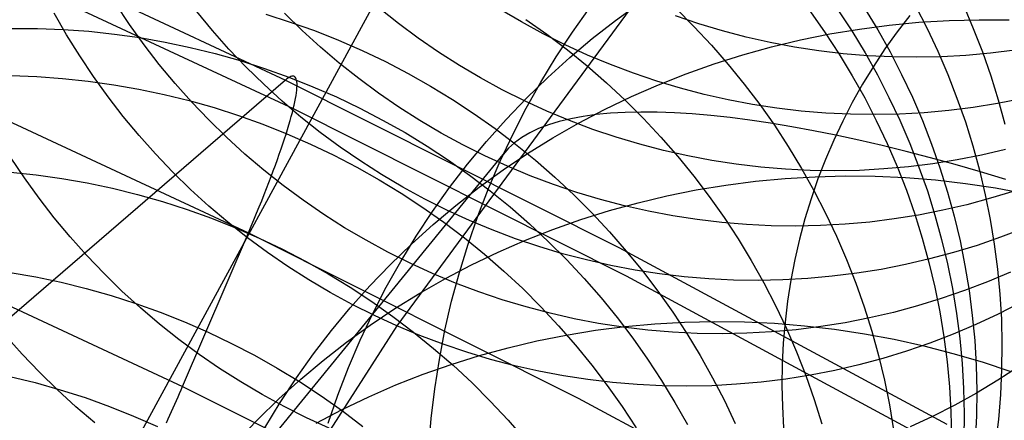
# Model space of a CAD drawing. Header units: millimetres. Extents: x 119 to 175.9, y -203.1 to -153.8.
# Tile 358 of 377: x 162.524 to 163.894, y -156.652 to -156.094. Entities that reach past the tile are written whole.
import ezdxf

# ---------------------------------------------------------------- set-up
doc = ezdxf.new("R2010")
doc.units = ezdxf.units.MM
doc.header["$MEASUREMENT"] = 0
doc.layers.add('Layer 01', color=5, linetype='Continuous', true_color=0x0000ff)
doc.layers.add('Livello 03', color=5, linetype='Continuous', true_color=0x0000ff)

msp = doc.modelspace()

# ---------------------------------------------------------------- linework, layer by layer
at = {"layer": 'Layer 01'}
for p, q in [((163.6302, -155.7296, -8.785), (163.0493, -156.5202, 1.6219)), ((163.0572, -155.9983, 11.4599), (162.6297, -156.7839, 15.4219)), ((162.6773, -156.1007, 0.8443), (162.6582, -156.0719, 0.8457)), ((163.0512, -156.0992, -1.8212), (163.0243, -156.0778, -1.8211)), ((163.2226, -156.0969, -2.8198), (163.1931, -156.0795, -2.8202)), ((163.2935, -156.1113, 61.8071), (163.3174, -156.0778, 61.7959)), ((163.3535, -156.0948, 60.5552), (163.3869, -156.0706, 60.5441)), ((163.4375, -156.078, 10.7461), (163.4626, -156.1031, 10.7441)), ((163.6629, -156.0799, 9.8158), (163.6823, -156.1095, 9.8125)), ((163.6999, -156.0776, 9.6271), (163.7182, -156.1078, 9.6237)), ((163.7708, -156.0746, 9.2435), (163.7869, -156.106, 9.2397)), ((163.8374, -156.0738, 8.8504), (163.8513, -156.1061, 8.8464)), ((162.5895, -156.1147, 1.6305), (162.5724, -156.0847, 1.6322)), ((162.7926, -156.109, 0.0081), (162.7706, -156.0824, 0.009)), ((162.8669, -156.0861, 12.1629), (162.9009, -156.0971, 12.1644)), ((162.9174, -156.1088, -0.8795), (162.8928, -156.0847, -0.879)), ((163.2288, -156.0934, 11.46), (163.258, -156.114, 11.4592)), ((163.3211, -156.1201, 60.5664), (163.3535, -156.0948, 60.5552)), ((163.4695, -156.0996, -3.8759), (163.437, -156.0886, -3.8769)), ((163.6248, -156.0831, 10.0041), (163.6452, -156.1121, 10.001)), ((163.763, -156.0878, 62.6256), (163.7452, -156.1109, 62.6335)), ((163.7757, -156.0975, 59.3302), (163.8175, -156.0949, 59.3219)), ((163.8175, -156.0949, 59.3219), (163.8594, -156.0938, 59.314)), ((163.8594, -156.0938, 59.314), (163.9013, -156.0942, 59.3063)), ((162.5135, -156.106, 12.4796), (162.5492, -156.1061, 12.4834)), ((162.5492, -156.1061, 12.4834), (162.5849, -156.1074, 12.4869)), ((162.5849, -156.1074, 12.4869), (162.6205, -156.11, 12.4903)), ((162.6975, -156.1287, 0.8431), (162.6773, -156.1007, 0.8443)), ((162.8155, -156.1347, 0.0073), (162.7926, -156.109, 0.0081)), ((162.9009, -156.0971, 12.1644), (162.9346, -156.1091, 12.1657)), ((162.9428, -156.132, -0.8799), (162.9174, -156.1088, -0.8795)), ((162.9346, -156.1091, 12.1657), (162.9679, -156.1224, 12.1667)), ((163.0788, -156.1196, -1.8213), (163.0512, -156.0992, -1.8212)), ((163.2527, -156.1134, -2.8194), (163.2226, -156.0969, -2.8198)), ((163.4626, -156.1031, 10.7441), (163.4868, -156.1292, 10.7418)), ((163.5023, -156.1094, -3.8748), (163.4695, -156.0996, -3.8759)), ((163.5354, -156.1181, -3.8737), (163.5023, -156.1094, -3.8748)), ((163.6516, -156.1137, 59.3566), (163.6927, -156.1069, 59.3475)), ((163.6927, -156.1069, 59.3475), (163.7341, -156.1015, 59.3387)), ((163.7182, -156.1078, 9.6237), (163.7354, -156.1386, 9.62)), ((163.7341, -156.1015, 59.3387), (163.7757, -156.0975, 59.3302)), ((163.7869, -156.106, 9.2397), (163.8019, -156.1378, 9.2358)), ((163.8513, -156.1061, 8.8464), (163.864, -156.1388, 8.8422)), ((162.6078, -156.1441, 1.6289), (162.5895, -156.1147, 1.6305)), ((162.6205, -156.11, 12.4903), (162.656, -156.1138, 12.4933)), ((162.656, -156.1138, 12.4933), (162.6915, -156.1188, 12.4961)), ((162.6915, -156.1188, 12.4961), (162.7267, -156.125, 12.4987)), ((162.9679, -156.1224, 12.1667), (163.0008, -156.1367, 12.1674)), ((163.1071, -156.1391, -1.8212), (163.0788, -156.1196, -1.8213)), ((163.2834, -156.1287, -2.8189), (163.2527, -156.1134, -2.8194)), ((163.258, -156.114, 11.4592), (163.2864, -156.1356, 11.4581)), ((163.2708, -156.1457, 61.8183), (163.2935, -156.1113, 61.8071)), ((163.2896, -156.1466, 60.5776), (163.3211, -156.1201, 60.5664)), ((163.5688, -156.1256, -3.8724), (163.5354, -156.1181, -3.8737)), ((163.5704, -156.1317, 59.3755), (163.6108, -156.122, 59.3659)), ((163.6108, -156.122, 59.3659), (163.6516, -156.1137, 59.3566)), ((163.6452, -156.1121, 10.001), (163.6645, -156.1417, 9.9977)), ((163.6823, -156.1095, 9.8125), (163.7006, -156.1398, 9.809)), ((163.7452, -156.1109, 62.6335), (163.7283, -156.1346, 62.6414)), ((162.7186, -156.156, 0.8419), (162.6975, -156.1287, 0.8431)), ((162.7267, -156.125, 12.4987), (162.7617, -156.1324, 12.501)), ((162.7617, -156.1324, 12.501), (162.7965, -156.141, 12.503)), ((162.8393, -156.1597, 0.0066), (162.8155, -156.1347, 0.0073)), ((162.969, -156.1543, -0.8802), (162.9428, -156.132, -0.8799)), ((163.0008, -156.1367, 12.1674), (163.0331, -156.1522, 12.1678)), ((163.3146, -156.143, -2.8182), (163.2834, -156.1287, -2.8189)), ((163.2864, -156.1356, 11.4581), (163.3141, -156.1581, 11.4567)), ((163.4868, -156.1292, 10.7418), (163.5102, -156.156, 10.7393)), ((163.5304, -156.1428, 59.3853), (163.5704, -156.1317, 59.3755)), ((163.6024, -156.132, -3.871), (163.5688, -156.1256, -3.8724)), ((163.6362, -156.1372, -3.8696), (163.6024, -156.132, -3.871)), ((163.7283, -156.1346, 62.6414), (163.7123, -156.1589, 62.6493)), ((163.909, -156.1363, -3.8547), (163.8751, -156.1405, -3.8568)), ((162.627, -156.1729, 1.6274), (162.6078, -156.1441, 1.6289)), ((162.7965, -156.141, 12.503), (162.831, -156.1508, 12.5048)), ((163.1361, -156.1576, -1.821), (163.1071, -156.1391, -1.8212)), ((163.2494, -156.1809, 61.8295), (163.2708, -156.1457, 61.8183)), ((163.259, -156.1742, 60.589), (163.2896, -156.1466, 60.5776)), ((163.3463, -156.1562, -2.8174), (163.3146, -156.143, -2.8182)), ((163.4909, -156.1553, 59.3953), (163.5304, -156.1428, 59.3853)), ((163.6702, -156.1412, -3.868), (163.6362, -156.1372, -3.8696)), ((163.6645, -156.1417, 9.9977), (163.6829, -156.1719, 9.9942)), ((163.7043, -156.1441, -3.8664), (163.6702, -156.1412, -3.868)), ((163.7006, -156.1398, 9.809), (163.7178, -156.1706, 9.8053)), ((163.7385, -156.1457, -3.8646), (163.7043, -156.1441, -3.8664)), ((163.7354, -156.1386, 9.62), (163.7515, -156.17, 9.6161)), ((163.7727, -156.1462, -3.8628), (163.7385, -156.1457, -3.8646)), ((163.8069, -156.1455, -3.8609), (163.7727, -156.1462, -3.8628)), ((163.8019, -156.1378, 9.2358), (163.8158, -156.1701, 9.2316)), ((163.841, -156.1436, -3.8589), (163.8069, -156.1455, -3.8609)), ((163.8751, -156.1405, -3.8568), (163.841, -156.1436, -3.8589)), ((163.864, -156.1388, 8.8422), (163.8756, -156.172, 8.8378)), ((162.7407, -156.1826, 0.8409), (162.7186, -156.156, 0.8419)), ((162.831, -156.1508, 12.5048), (162.8651, -156.1617, 12.5063)), ((162.8639, -156.1838, 0.006), (162.8393, -156.1597, 0.0066)), ((162.8651, -156.1617, 12.5063), (162.8989, -156.1738, 12.5075)), ((162.996, -156.1757, -0.8804), (162.969, -156.1543, -0.8802)), ((163.0331, -156.1522, 12.1678), (163.0649, -156.1687, 12.168)), ((163.1657, -156.175, -1.8207), (163.1361, -156.1576, -1.821)), ((163.3141, -156.1581, 11.4567), (163.341, -156.1816, 11.4551)), ((163.3783, -156.1683, -2.8166), (163.3463, -156.1562, -2.8174)), ((163.4518, -156.1692, 59.4055), (163.4909, -156.1553, 59.3953)), ((163.5102, -156.156, 10.7393), (163.5326, -156.1835, 10.7366)), ((163.7123, -156.1589, 62.6493), (163.6971, -156.1837, 62.6572)), ((162.5126, -156.1715, 12.825), (162.5483, -156.1729, 12.8286)), ((162.5483, -156.1729, 12.8286), (162.584, -156.1755, 12.8319)), ((162.584, -156.1755, 12.8319), (162.6196, -156.1793, 12.835)), ((162.6472, -156.201, 1.6261), (162.627, -156.1729, 1.6274)), ((162.8989, -156.1738, 12.5075), (162.9322, -156.1871, 12.5085)), ((163.0237, -156.1962, -0.8805), (162.996, -156.1757, -0.8804)), ((163.0649, -156.1687, 12.168), (163.0961, -156.1863, 12.1679)), ((163.1959, -156.1915, -1.8202), (163.1657, -156.175, -1.8207)), ((163.2295, -156.2029, 60.6003), (163.259, -156.1742, 60.589)), ((163.4108, -156.1793, -2.8156), (163.3783, -156.1683, -2.8166)), ((163.4134, -156.1844, 59.4159), (163.4518, -156.1692, 59.4055)), ((163.6829, -156.1719, 9.9942), (163.7001, -156.2027, 9.9905)), ((163.7178, -156.1706, 9.8053), (163.7339, -156.202, 9.8014)), ((163.7515, -156.17, 9.6161), (163.7666, -156.2019, 9.6121)), ((163.8158, -156.1701, 9.2316), (163.8285, -156.2029, 9.2273)), ((163.8756, -156.172, 8.8378), (163.886, -156.2055, 8.8333)), ((162.6196, -156.1793, 12.835), (162.6551, -156.1843, 12.8378)), ((162.6551, -156.1843, 12.8378), (162.6903, -156.1905, 12.8404)), ((162.6903, -156.1905, 12.8404), (162.7254, -156.1979, 12.8427)), ((162.7636, -156.2084, 0.8401), (162.7407, -156.1826, 0.8409)), ((162.8894, -156.2071, 0.0055), (162.8639, -156.1838, 0.006)), ((162.9322, -156.1871, 12.5085), (162.9651, -156.2014, 12.5092)), ((163.0961, -156.1863, 12.1679), (163.1266, -156.205, 12.1676)), ((163.2266, -156.2068, -1.8197), (163.1959, -156.1915, -1.8202)), ((163.2292, -156.2168, 61.8406), (163.2494, -156.1809, 61.8295)), ((163.341, -156.1816, 11.4551), (163.367, -156.206, 11.4533)), ((163.3755, -156.2009, 59.4265), (163.4134, -156.1844, 59.4159)), ((163.4437, -156.1891, -2.8145), (163.4108, -156.1793, -2.8156)), ((163.4769, -156.1978, -2.8133), (163.4437, -156.1891, -2.8145)), ((163.5326, -156.1835, 10.7366), (163.554, -156.2118, 10.7336)), ((163.6971, -156.1837, 62.6572), (163.6828, -156.2091, 62.6651)), ((162.6683, -156.2284, 1.6249), (162.6472, -156.201, 1.6261)), ((162.7254, -156.1979, 12.8427), (162.7602, -156.2065, 12.8448)), ((162.9651, -156.2014, 12.5092), (162.9974, -156.2169, 12.5097)), ((163.052, -156.2157, -0.8804), (163.0237, -156.1962, -0.8805)), ((163.1266, -156.205, 12.1676), (163.1566, -156.2247, 12.167)), ((163.2011, -156.2326, 60.6118), (163.2295, -156.2029, 60.6003)), ((163.3383, -156.2188, 59.4373), (163.3755, -156.2009, 59.4265)), ((163.5103, -156.2053, -2.812), (163.4769, -156.1978, -2.8133)), ((163.544, -156.2117, -2.8106), (163.5103, -156.2053, -2.812)), ((163.7001, -156.2027, 9.9905), (163.7163, -156.2341, 9.9865)), ((163.7339, -156.202, 9.8014), (163.749, -156.2338, 9.7973)), ((163.7666, -156.2019, 9.6121), (163.7805, -156.2342, 9.6078)), ((163.8285, -156.2029, 9.2273), (163.8402, -156.2361, 9.2228)), ((163.9184, -156.204, -2.7893), (163.8848, -156.2106, -2.7916)), ((162.7602, -156.2065, 12.8448), (162.7948, -156.2163, 12.8466)), ((162.7875, -156.2334, 0.8393), (162.7636, -156.2084, 0.8401)), ((162.7948, -156.2163, 12.8466), (162.8289, -156.2273, 12.8481)), ((162.9156, -156.2294, 0.0052), (162.8894, -156.2071, 0.0055)), ((162.9974, -156.2169, 12.5097), (163.0293, -156.2335, 12.5099)), ((163.0811, -156.2342, -0.8802), (163.052, -156.2157, -0.8804)), ((163.2103, -156.2535, 61.8516), (163.2292, -156.2168, 61.8406)), ((163.2578, -156.2212, -1.819), (163.2266, -156.2068, -1.8197)), ((163.3018, -156.238, 59.4482), (163.3383, -156.2188, 59.4373)), ((163.367, -156.206, 11.4533), (163.3922, -156.2312, 11.4512)), ((163.5778, -156.2169, -2.8092), (163.544, -156.2117, -2.8106)), ((163.554, -156.2118, 10.7336), (163.5744, -156.2409, 10.7304)), ((163.6119, -156.221, -2.8076), (163.5778, -156.2169, -2.8092)), ((163.6828, -156.2091, 62.6651), (163.6695, -156.2351, 62.6729)), ((163.851, -156.2161, -2.7939), (163.817, -156.2203, -2.7961)), ((163.8848, -156.2106, -2.7916), (163.851, -156.2161, -2.7939)), ((163.886, -156.2055, 8.8333), (163.8953, -156.2393, 8.8285)), ((162.6904, -156.255, 1.6238), (162.6683, -156.2284, 1.6249)), ((162.8289, -156.2273, 12.8481), (162.8627, -156.2394, 12.8493)), ((162.9426, -156.2509, 0.005), (162.9156, -156.2294, 0.0052)), ((163.1566, -156.2247, 12.167), (163.1858, -156.2453, 12.1661)), ((163.1738, -156.2633, 60.6232), (163.2011, -156.2326, 60.6118)), ((163.2895, -156.2344, -1.8183), (163.2578, -156.2212, -1.819)), ((163.291, -156.2317, 62.1774), (163.2749, -156.2356, 62.1388)), ((163.3082, -156.2285, 62.2156), (163.291, -156.2317, 62.1774)), ((163.3266, -156.2259, 62.2532), (163.3082, -156.2285, 62.2156)), ((163.3462, -156.2241, 62.2903), (163.3266, -156.2259, 62.2532)), ((163.3668, -156.2229, 62.3269), (163.3462, -156.2241, 62.2903)), ((163.3886, -156.2224, 62.3628), (163.3668, -156.2229, 62.3269)), ((163.4114, -156.2226, 62.398), (163.3886, -156.2224, 62.3628)), ((163.3922, -156.2312, 11.4512), (163.4166, -156.2573, 11.4488)), ((163.4353, -156.2234, 62.4326), (163.4114, -156.2226, 62.398)), ((163.4601, -156.225, 62.4663), (163.4353, -156.2234, 62.4326)), ((163.486, -156.2272, 62.4993), (163.4601, -156.225, 62.4663)), ((163.5128, -156.2301, 62.5315), (163.486, -156.2272, 62.4993)), ((163.5405, -156.2337, 62.5628), (163.5128, -156.2301, 62.5315)), ((163.646, -156.2238, -2.8059), (163.6119, -156.221, -2.8076)), ((163.6802, -156.2255, -2.8041), (163.646, -156.2238, -2.8059)), ((163.7145, -156.226, -2.8022), (163.6802, -156.2255, -2.8041)), ((163.7487, -156.2253, -2.8003), (163.7145, -156.226, -2.8022)), ((163.7829, -156.2234, -2.7983), (163.7487, -156.2253, -2.8003)), ((163.817, -156.2203, -2.7961), (163.7829, -156.2234, -2.7983)), ((162.8122, -156.2576, 0.8387), (162.7875, -156.2334, 0.8393)), ((162.8627, -156.2394, 12.8493), (162.8961, -156.2526, 12.8503)), ((163.0293, -156.2335, 12.5099), (163.0605, -156.2511, 12.5098)), ((163.1107, -156.2517, -0.8799), (163.0811, -156.2342, -0.8802)), ((163.1858, -156.2453, 12.1661), (163.2143, -156.267, 12.1649)), ((163.2464, -156.2454, 62.0605), (163.234, -156.2513, 62.0208)), ((163.2601, -156.2402, 62.0998), (163.2464, -156.2454, 62.0605)), ((163.2749, -156.2356, 62.1388), (163.2601, -156.2402, 62.0998)), ((163.266, -156.2584, 59.4592), (163.3018, -156.238, 59.4482)), ((163.3217, -156.2465, -1.8174), (163.2895, -156.2344, -1.8183)), ((163.5692, -156.238, 62.5932), (163.5405, -156.2337, 62.5628)), ((163.5987, -156.2429, 62.6227), (163.5692, -156.238, 62.5932)), ((163.5744, -156.2409, 10.7304), (163.5938, -156.2705, 10.727)), ((163.629, -156.2485, 62.6512), (163.5987, -156.2429, 62.6227)), ((163.6695, -156.2351, 62.6729), (163.6571, -156.2614, 62.6807)), ((163.7163, -156.2341, 9.9865), (163.7313, -156.266, 9.9824)), ((163.749, -156.2338, 9.7973), (163.7629, -156.2662, 9.793)), ((163.7805, -156.2342, 9.6078), (163.7933, -156.267, 9.6034)), ((163.8402, -156.2361, 9.2228), (163.8506, -156.2696, 9.2181)), ((162.7135, -156.2808, 1.6229), (162.6904, -156.255, 1.6238)), ((162.8377, -156.2809, 0.8382), (162.8122, -156.2576, 0.8387)), ((162.8961, -156.2526, 12.8503), (162.929, -156.267, 12.851)), ((162.9704, -156.2714, 0.0049), (162.9426, -156.2509, 0.005)), ((163.0605, -156.2511, 12.5098), (163.0911, -156.2698, 12.5094)), ((163.1409, -156.2682, -0.8795), (163.1107, -156.2517, -0.8799)), ((163.1928, -156.2908, 61.8626), (163.2103, -156.2535, 61.8516)), ((163.2229, -156.2579, 61.9809), (163.213, -156.2651, 61.9407)), ((163.234, -156.2513, 62.0208), (163.2229, -156.2579, 61.9809)), ((163.231, -156.2801, 59.4704), (163.266, -156.2584, 59.4592)), ((163.3542, -156.2575, -1.8164), (163.3217, -156.2465, -1.8174)), ((163.3871, -156.2673, -1.8153), (163.3542, -156.2575, -1.8164)), ((163.4166, -156.2573, 11.4488), (163.44, -156.2841, 11.4463)), ((163.6601, -156.2548, 62.6787), (163.629, -156.2485, 62.6512)), ((163.6919, -156.2617, 62.7052), (163.6601, -156.2548, 62.6787)), ((162.929, -156.267, 12.851), (162.9614, -156.2825, 12.8515)), ((162.9988, -156.2909, 0.0049), (162.9704, -156.2714, 0.0049)), ((163.0911, -156.2698, 12.5094), (163.1211, -156.2895, 12.5088)), ((163.1717, -156.2836, -0.879), (163.1409, -156.2682, -0.8795)), ((163.1476, -156.2949, 60.6347), (163.1738, -156.2633, 60.6232)), ((163.2044, -156.2729, 61.9004), (163.197, -156.2814, 61.8599)), ((163.213, -156.2651, 61.9407), (163.2044, -156.2729, 61.9004)), ((163.2143, -156.267, 12.1649), (163.2421, -156.2896, 12.1635)), ((163.4204, -156.2761, -1.8141), (163.3871, -156.2673, -1.8153)), ((163.5938, -156.2705, 10.727), (163.6122, -156.3008, 10.7234)), ((163.6571, -156.2614, 62.6807), (163.6456, -156.2883, 62.6884)), ((163.7245, -156.2692, 62.7306), (163.6919, -156.2617, 62.7052)), ((163.7577, -156.2774, 62.7549), (163.7245, -156.2692, 62.7306)), ((163.7313, -156.266, 9.9824), (163.7453, -156.2984, 9.9781)), ((163.7629, -156.2662, 9.793), (163.7757, -156.299, 9.7886)), ((163.7933, -156.267, 9.6034), (163.8049, -156.3002, 9.5988)), ((163.8506, -156.2696, 9.2181), (163.8599, -156.3034, 9.2132)), ((162.5309, -156.314, 3.0547), (162.5116, -156.2851, 3.0563)), ((162.6295, -156.9768, 58.678), (163.197, -156.2814, 61.8599)), ((162.7373, -156.3059, 1.6221), (162.7135, -156.2808, 1.6229)), ((162.864, -156.3033, 0.8378), (162.8377, -156.2809, 0.8382)), ((162.9614, -156.2825, 12.8515), (162.9933, -156.2991, 12.8516)), ((163.203, -156.2979, -0.8783), (163.1717, -156.2836, -0.879)), ((163.1969, -156.303, 59.4817), (163.231, -156.2801, 59.4704)), ((163.4539, -156.2836, -1.8128), (163.4204, -156.2761, -1.8141)), ((163.44, -156.2841, 11.4463), (163.4624, -156.3118, 11.4434)), ((163.4876, -156.29, -1.8114), (163.4539, -156.2836, -1.8128)), ((163.7916, -156.2862, 62.7781), (163.7577, -156.2774, 62.7549)), ((163.8261, -156.2956, 62.8001), (163.7916, -156.2862, 62.7781)), ((163.8626, -156.2823, -1.7895), (163.829, -156.2889, -1.7919)), ((163.896, -156.2746, -1.787), (163.8626, -156.2823, -1.7895)), ((162.9933, -156.2991, 12.8516), (163.0246, -156.3168, 12.8515)), ((163.0279, -156.3095, 0.0051), (162.9988, -156.2909, 0.0049)), ((163.1211, -156.2895, 12.5088), (163.1504, -156.3102, 12.5079)), ((163.1225, -156.3275, 60.6461), (163.1476, -156.2949, 60.6347)), ((163.1765, -156.3287, 61.8735), (163.1928, -156.2908, 61.8626)), ((163.2348, -156.3111, -0.8775), (163.203, -156.2979, -0.8783)), ((163.2421, -156.2896, 12.1635), (163.2691, -156.3131, 12.1619)), ((163.5215, -156.2952, -1.8099), (163.4876, -156.29, -1.8114)), ((163.5556, -156.2993, -1.8082), (163.5215, -156.2952, -1.8099)), ((163.5898, -156.3021, -1.8065), (163.5556, -156.2993, -1.8082)), ((163.6122, -156.3008, 10.7234), (163.6295, -156.3317, 10.7195)), ((163.6456, -156.2883, 62.6884), (163.6351, -156.3155, 62.696)), ((163.7611, -156.2986, -1.7965), (163.7269, -156.3017, -1.7987)), ((163.7453, -156.2984, 9.9781), (163.7581, -156.3313, 9.9736)), ((163.7951, -156.2944, -1.7942), (163.7611, -156.2986, -1.7965)), ((163.7757, -156.299, 9.7886), (163.7874, -156.3322, 9.7839)), ((163.829, -156.2889, -1.7919), (163.7951, -156.2944, -1.7942)), ((163.8049, -156.3002, 9.5988), (163.8154, -156.3338, 9.594)), ((163.8611, -156.3056, 62.821), (163.8261, -156.2956, 62.8001)), ((162.5116, -156.3059, 13.4992), (162.5473, -156.3098, 13.5024)), ((162.5512, -156.3422, 3.0531), (162.5309, -156.314, 3.0547)), ((162.5473, -156.3098, 13.5024), (162.5829, -156.3148, 13.5052)), ((162.5829, -156.3148, 13.5052), (162.6183, -156.321, 13.5079)), ((162.7621, -156.3301, 1.6214), (162.7373, -156.3059, 1.6221)), ((162.891, -156.3248, 0.8375), (162.864, -156.3033, 0.8378)), ((163.0576, -156.327, 0.0054), (163.0279, -156.3095, 0.0051)), ((163.1504, -156.3102, 12.5079), (163.1789, -156.3319, 12.5067)), ((163.1636, -156.3271, 59.4932), (163.1969, -156.303, 59.4817)), ((163.267, -156.3233, -0.8767), (163.2348, -156.3111, -0.8775)), ((163.2691, -156.3131, 12.1619), (163.2952, -156.3375, 12.16)), ((163.4624, -156.3118, 11.4434), (163.4839, -156.3401, 11.4404)), ((163.548, -156.3187, 58.3542), (163.5895, -156.3148, 58.3453)), ((163.5895, -156.3148, 58.3453), (163.6312, -156.3124, 58.3366)), ((163.6241, -156.3038, -1.8047), (163.5898, -156.3021, -1.8065)), ((163.6584, -156.3043, -1.8028), (163.6241, -156.3038, -1.8047)), ((163.6312, -156.3124, 58.3366), (163.673, -156.3114, 58.3283)), ((163.6927, -156.3036, -1.8008), (163.6584, -156.3043, -1.8028)), ((163.673, -156.3114, 58.3283), (163.7148, -156.3118, 58.3202)), ((163.7269, -156.3017, -1.7987), (163.6927, -156.3036, -1.8008)), ((163.7148, -156.3118, 58.3202), (163.7567, -156.3137, 58.3125)), ((163.7567, -156.3137, 58.3125), (163.7986, -156.317, 58.3051)), ((163.8599, -156.3034, 9.2132), (163.868, -156.3376, 9.2082)), ((163.8967, -156.3162, 62.8407), (163.8611, -156.3056, 62.821)), ((162.6183, -156.321, 13.5079), (162.6534, -156.3285, 13.5102)), ((162.6534, -156.3285, 13.5102), (162.6884, -156.3371, 13.5123)), ((162.9188, -156.3453, 0.8374), (162.891, -156.3248, 0.8375)), ((163.0246, -156.3168, 12.8515), (163.0553, -156.3355, 12.8511)), ((163.0879, -156.3435, 0.0058), (163.0576, -156.327, 0.0054)), ((163.0986, -156.361, 60.6576), (163.1225, -156.3275, 60.6461)), ((163.1312, -156.3524, 59.5047), (163.1636, -156.3271, 59.4932)), ((163.2996, -156.3343, -0.8757), (163.267, -156.3233, -0.8767)), ((163.4657, -156.3308, 58.3729), (163.5067, -156.3241, 58.3634)), ((163.5067, -156.3241, 58.3634), (163.548, -156.3187, 58.3542)), ((163.6351, -156.3155, 62.696), (163.6255, -156.3431, 62.7036)), ((163.7986, -156.317, 58.3051), (163.8403, -156.3218, 58.298)), ((163.8403, -156.3218, 58.298), (163.882, -156.328, 58.2913)), ((163.882, -156.328, 58.2913), (163.9234, -156.3356, 58.2849)), ((162.5725, -156.3696, 3.0518), (162.5512, -156.3422, 3.0531)), ((162.6884, -156.3371, 13.5123), (162.723, -156.3469, 13.5141)), ((162.7876, -156.3534, 1.6208), (162.7621, -156.3301, 1.6214)), ((163.0553, -156.3355, 12.8511), (163.0853, -156.3552, 12.8505)), ((163.1617, -156.3672, 61.8843), (163.1765, -156.3287, 61.8735)), ((163.1789, -156.3319, 12.5067), (163.2067, -156.3545, 12.5053)), ((163.2952, -156.3375, 12.16), (163.3205, -156.3628, 12.1578)), ((163.3326, -156.3442, -0.8745), (163.2996, -156.3343, -0.8757)), ((163.3847, -156.3486, 58.3925), (163.425, -156.339, 58.3826)), ((163.425, -156.339, 58.3826), (163.4657, -156.3308, 58.3729)), ((163.4839, -156.3401, 11.4404), (163.5044, -156.3692, 11.4371)), ((163.6295, -156.3317, 10.7195), (163.6458, -156.3632, 10.7155)), ((163.7581, -156.3313, 9.9736), (163.7698, -156.3645, 9.9689)), ((163.7874, -156.3322, 9.7839), (163.7979, -156.3658, 9.7791)), ((163.8154, -156.3338, 9.594), (163.8247, -156.3676, 9.589)), ((163.868, -156.3376, 9.2082), (163.8749, -156.3719, 9.203)), ((163.9082, -156.3325, -0.8401), (163.8754, -156.3425, -0.8428)), ((162.723, -156.3469, 13.5141), (162.7572, -156.3579, 13.5157)), ((162.814, -156.3759, 1.6204), (162.7876, -156.3534, 1.6208)), ((162.9473, -156.3649, 0.8374), (162.9188, -156.3453, 0.8374)), ((163.0853, -156.3552, 12.8505), (163.1146, -156.3759, 12.8496)), ((163.1187, -156.3589, 0.0063), (163.0879, -156.3435, 0.0058)), ((163.0998, -156.3788, 59.5162), (163.1312, -156.3524, 59.5047)), ((163.2067, -156.3545, 12.5053), (163.2338, -156.378, 12.5036)), ((163.3658, -156.3529, -0.8733), (163.3326, -156.3442, -0.8745)), ((163.3448, -156.3596, 58.4027), (163.3847, -156.3486, 58.3925)), ((163.3994, -156.3605, -0.872), (163.3658, -156.3529, -0.8733)), ((163.6255, -156.3431, 62.7036), (163.617, -156.3711, 62.711)), ((163.8423, -156.3515, -0.8455), (163.8088, -156.3592, -0.848)), ((163.8754, -156.3425, -0.8428), (163.8423, -156.3515, -0.8455)), ((162.5946, -156.3963, 3.0505), (162.5725, -156.3696, 3.0518)), ((162.7572, -156.3579, 13.5157), (162.7911, -156.3701, 13.5169)), ((162.9764, -156.3834, 0.8376), (162.9473, -156.3649, 0.8374)), ((163.076, -156.3953, 60.669), (163.0986, -156.361, 60.6576)), ((163.1501, -156.3733, 0.007), (163.1187, -156.3589, 0.0063)), ((163.1482, -156.4063, 61.895), (163.1617, -156.3672, 61.8843)), ((163.3053, -156.372, 58.4131), (163.3448, -156.3596, 58.4027)), ((163.3205, -156.3628, 12.1578), (163.3449, -156.389, 12.1553)), ((163.4332, -156.3669, -0.8705), (163.3994, -156.3605, -0.872)), ((163.4672, -156.3721, -0.869), (163.4332, -156.3669, -0.8705)), ((163.5044, -156.3692, 11.4371), (163.5239, -156.399, 11.4335)), ((163.6458, -156.3632, 10.7155), (163.6609, -156.3952, 10.7112)), ((163.7751, -156.3659, -0.8505), (163.7412, -156.3713, -0.853)), ((163.7698, -156.3645, 9.9689), (163.7803, -156.3981, 9.964)), ((163.8088, -156.3592, -0.848), (163.7751, -156.3659, -0.8505)), ((163.7979, -156.3658, 9.7791), (163.8072, -156.3997, 9.7741)), ((163.8247, -156.3676, 9.589), (163.8328, -156.4018, 9.5839)), ((162.7911, -156.3701, 13.5169), (162.8246, -156.3834, 13.5179)), ((162.8411, -156.3974, 1.6201), (162.814, -156.3759, 1.6204)), ((162.8246, -156.3834, 13.5179), (162.8576, -156.3978, 13.5186)), ((163.0062, -156.401, 0.8378), (162.9764, -156.3834, 0.8376)), ((163.0693, -156.4063, 59.5279), (163.0998, -156.3788, 59.5162)), ((163.1146, -156.3759, 12.8496), (163.1432, -156.3976, 12.8484)), ((163.1819, -156.3866, 0.0077), (163.1501, -156.3733, 0.007)), ((163.2338, -156.378, 12.5036), (163.2599, -156.4025, 12.5016)), ((163.2664, -156.3858, 58.4237), (163.3053, -156.372, 58.4131)), ((163.5013, -156.3762, -0.8673), (163.4672, -156.3721, -0.869)), ((163.5356, -156.379, -0.8656), (163.5013, -156.3762, -0.8673)), ((163.5699, -156.3807, -0.8637), (163.5356, -156.379, -0.8656)), ((163.6043, -156.3812, -0.8617), (163.5699, -156.3807, -0.8637)), ((163.6386, -156.3805, -0.8597), (163.6043, -156.3812, -0.8617)), ((163.617, -156.3711, 62.711), (163.6094, -156.3994, 62.7184)), ((163.6729, -156.3786, -0.8575), (163.6386, -156.3805, -0.8597)), ((163.7071, -156.3756, -0.8553), (163.6729, -156.3786, -0.8575)), ((163.7412, -156.3713, -0.853), (163.7071, -156.3756, -0.8553)), ((163.8749, -156.3719, 9.203), (163.8805, -156.4065, 9.1977)), ((162.6178, -156.4223, 3.0494), (162.5946, -156.3963, 3.0505)), ((163.0546, -156.4304, 60.6804), (163.076, -156.3953, 60.669)), ((163.2141, -156.3987, 0.0086), (163.1819, -156.3866, 0.0077)), ((163.2281, -156.4009, 58.4345), (163.2664, -156.3858, 58.4237)), ((163.3449, -156.389, 12.1553), (163.3684, -156.4159, 12.1527)), ((163.6609, -156.3952, 10.7112), (163.6749, -156.4276, 10.7067)), ((163.889, -156.3968, 0.0491), (163.8565, -156.408, 0.0462)), ((163.921, -156.3844, 0.0521), (163.889, -156.3968, 0.0491)), ((162.869, -156.418, 1.62), (162.8411, -156.3974, 1.6201)), ((162.8576, -156.3978, 13.5186), (162.8901, -156.4133, 13.519)), ((163.0366, -156.4175, 0.8382), (163.0062, -156.401, 0.8378)), ((163.0399, -156.4349, 59.5395), (163.0693, -156.4063, 59.5279)), ((163.1361, -156.4458, 61.9056), (163.1482, -156.4063, 61.895)), ((163.1432, -156.3976, 12.8484), (163.1711, -156.4203, 12.8469)), ((163.1903, -156.4173, 58.4455), (163.2281, -156.4009, 58.4345)), ((163.2468, -156.4097, 0.0096), (163.2141, -156.3987, 0.0086)), ((163.2798, -156.4196, 0.0108), (163.2468, -156.4097, 0.0096)), ((163.2599, -156.4025, 12.5016), (163.2853, -156.4278, 12.4994)), ((163.5239, -156.399, 11.4335), (163.5423, -156.4293, 11.4298)), ((163.6094, -156.3994, 62.7184), (163.6029, -156.4279, 62.7257)), ((163.7803, -156.3981, 9.964), (163.7896, -156.432, 9.9589)), ((163.8072, -156.3997, 9.7741), (163.8153, -156.4339, 9.7689)), ((163.8565, -156.408, 0.0462), (163.8236, -156.4181, 0.0434)), ((163.8328, -156.4018, 9.5839), (163.8397, -156.4362, 9.5786)), ((163.8805, -156.4065, 9.1977), (163.885, -156.4412, 9.1923)), ((162.6417, -156.4474, 3.0485), (162.6178, -156.4223, 3.0494)), ((162.8975, -156.4376, 1.6199), (162.869, -156.418, 1.62)), ((162.8901, -156.4133, 13.519), (162.9221, -156.43, 13.5192)), ((163.0675, -156.433, 0.8388), (163.0366, -156.4175, 0.8382)), ((163.1532, -156.4351, 58.4566), (163.1903, -156.4173, 58.4455)), ((163.1711, -156.4203, 12.8469), (163.1981, -156.4439, 12.8452)), ((163.3132, -156.4284, 0.012), (163.2798, -156.4196, 0.0108)), ((163.3684, -156.4159, 12.1527), (163.3909, -156.4436, 12.1497)), ((163.8236, -156.4181, 0.0434), (163.7904, -156.427, 0.0407)), ((162.9267, -156.4562, 1.6201), (162.8975, -156.4376, 1.6199)), ((162.9221, -156.43, 13.5192), (162.9535, -156.4477, 13.519)), ((163.0115, -156.4645, 59.5513), (163.0399, -156.4349, 59.5395)), ((163.0344, -156.4663, 60.6917), (163.0546, -156.4304, 60.6804)), ((163.0989, -156.4474, 0.8394), (163.0675, -156.433, 0.8388)), ((163.1168, -156.4542, 58.4679), (163.1532, -156.4351, 58.4566)), ((163.2853, -156.4278, 12.4994), (163.3097, -156.454, 12.4969)), ((163.3468, -156.436, 0.0134), (163.3132, -156.4284, 0.012)), ((163.3806, -156.4424, 0.0149), (163.3468, -156.436, 0.0134)), ((163.5423, -156.4293, 11.4298), (163.5597, -156.4603, 11.4258)), ((163.6029, -156.4279, 62.7257), (163.5973, -156.4567, 62.7328)), ((163.6749, -156.4276, 10.7067), (163.6877, -156.4605, 10.7021)), ((163.7569, -156.4348, 0.038), (163.7232, -156.4414, 0.0354)), ((163.7904, -156.427, 0.0407), (163.7569, -156.4348, 0.038)), ((163.7896, -156.432, 9.9589), (163.7977, -156.4662, 9.9537)), ((163.8153, -156.4339, 9.7689), (163.8222, -156.4683, 9.7635)), ((163.8397, -156.4362, 9.5786), (163.8454, -156.4708, 9.5732)), ((162.5111, -156.4456, 14.1563), (162.5466, -156.4519, 14.159)), ((162.5466, -156.4519, 14.159), (162.5819, -156.4594, 14.1614)), ((162.6666, -156.4717, 3.0477), (162.6417, -156.4474, 3.0485)), ((162.9535, -156.4477, 13.519), (162.9842, -156.4664, 13.5186)), ((163.1307, -156.4607, 0.8402), (163.0989, -156.4474, 0.8394)), ((163.1254, -156.4858, 61.916), (163.1361, -156.4458, 61.9056)), ((163.1981, -156.4439, 12.8452), (163.2243, -156.4683, 12.8432)), ((163.4147, -156.4477, 0.0165), (163.3806, -156.4424, 0.0149)), ((163.3909, -156.4436, 12.1497), (163.4125, -156.472, 12.1465)), ((163.4489, -156.4517, 0.0182), (163.4147, -156.4477, 0.0165)), ((163.4832, -156.4546, 0.02), (163.4489, -156.4517, 0.0182)), ((163.6551, -156.4511, 0.0305), (163.6208, -156.4542, 0.0282)), ((163.6892, -156.4469, 0.0329), (163.6551, -156.4511, 0.0305)), ((163.7232, -156.4414, 0.0354), (163.6892, -156.4469, 0.0329)), ((163.9029, -156.4452, 0.889), (163.8712, -156.4586, 0.8859)), ((163.885, -156.4412, 9.1923), (163.8883, -156.476, 9.1867)), ((162.5819, -156.4594, 14.1614), (162.6169, -156.468, 14.1635)), ((162.9565, -156.4738, 1.6203), (162.9267, -156.4562, 1.6201)), ((162.9843, -156.4951, 59.563), (163.0115, -156.4645, 59.5513)), ((163.0811, -156.4745, 58.4794), (163.1168, -156.4542, 58.4679)), ((163.1631, -156.4728, 0.8411), (163.1307, -156.4607, 0.8402)), ((163.3097, -156.454, 12.4969), (163.3332, -156.4809, 12.4942)), ((163.5176, -156.4563, 0.0219), (163.4832, -156.4546, 0.02)), ((163.552, -156.4568, 0.0239), (163.5176, -156.4563, 0.0219)), ((163.5864, -156.4561, 0.026), (163.552, -156.4568, 0.0239)), ((163.5597, -156.4603, 11.4258), (163.576, -156.4918, 11.4216)), ((163.6208, -156.4542, 0.0282), (163.5864, -156.4561, 0.026)), ((163.5973, -156.4567, 62.7328), (163.5928, -156.4857, 62.7398)), ((163.6877, -156.4605, 10.7021), (163.6994, -156.4938, 10.6972)), ((163.8712, -156.4586, 0.8859), (163.8391, -156.471, 0.8828)), ((162.6169, -156.468, 14.1635), (162.6516, -156.4779, 14.1653)), ((162.6516, -156.4779, 14.1653), (162.686, -156.4889, 14.1669)), ((162.6923, -156.4951, 3.047), (162.6666, -156.4717, 3.0477)), ((162.9869, -156.4903, 1.6207), (162.9565, -156.4738, 1.6203)), ((162.9842, -156.4664, 13.5186), (163.0143, -156.4862, 13.5179)), ((163.0156, -156.5029, 60.703), (163.0344, -156.4663, 60.6917)), ((163.0462, -156.4961, 58.4909), (163.0811, -156.4745, 58.4794)), ((163.1958, -156.4839, 0.8421), (163.1631, -156.4728, 0.8411)), ((163.2243, -156.4683, 12.8432), (163.2497, -156.4937, 12.8409)), ((163.4125, -156.472, 12.1465), (163.433, -156.5011, 12.1431)), ((163.7977, -156.4662, 9.9537), (163.8046, -156.5006, 9.9483)), ((163.8391, -156.471, 0.8828), (163.8066, -156.4822, 0.8798)), ((163.8222, -156.4683, 9.7635), (163.8279, -156.5029, 9.7581)), ((163.8454, -156.4708, 9.5732), (163.8499, -156.5055, 9.5676)), ((163.8883, -156.476, 9.1867), (163.8903, -156.5109, 9.1809)), ((162.686, -156.4889, 14.1669), (162.7199, -156.5011, 14.1682)), ((163.0179, -156.5058, 1.6212), (162.9869, -156.4903, 1.6207)), ((163.0143, -156.4862, 13.5179), (163.0437, -156.5069, 13.5169)), ((163.1161, -156.5262, 61.9263), (163.1254, -156.4858, 61.916)), ((163.2289, -156.4938, 0.8433), (163.1958, -156.4839, 0.8421)), ((163.3332, -156.4809, 12.4942), (163.3558, -156.5086, 12.4912)), ((163.576, -156.4918, 11.4216), (163.5912, -156.5239, 11.4172)), ((163.5928, -156.4857, 62.7398), (163.5893, -156.5149, 62.7467)), ((163.7736, -156.4923, 0.8769), (163.7404, -156.5013, 0.874)), ((163.8066, -156.4822, 0.8798), (163.7736, -156.4923, 0.8769)), ((163.9167, -156.4879, 1.6797), (163.886, -156.5036, 1.6763)), ((162.7187, -156.5176, 3.0465), (162.6923, -156.4951, 3.047)), ((162.7199, -156.5011, 14.1682), (162.7535, -156.5144, 14.1691)), ((162.9581, -156.5267, 59.5747), (162.9843, -156.4951, 59.563)), ((162.998, -156.5402, 60.7141), (163.0156, -156.5029, 60.703)), ((163.0121, -156.5189, 58.5026), (163.0462, -156.4961, 58.4909)), ((163.0493, -156.5202, 1.6219), (163.0179, -156.5058, 1.6212)), ((163.2623, -156.5026, 0.8445), (163.2289, -156.4938, 0.8433)), ((163.2497, -156.4937, 12.8409), (163.2742, -156.5199, 12.8384)), ((163.2959, -156.5102, 0.8459), (163.2623, -156.5026, 0.8445)), ((163.433, -156.5011, 12.1431), (163.4526, -156.5309, 12.1395)), ((163.6994, -156.4938, 10.6972), (163.71, -156.5275, 10.6922)), ((163.7404, -156.5013, 0.874), (163.7068, -156.5091, 0.8713)), ((163.8046, -156.5006, 9.9483), (163.8104, -156.5352, 9.9428)), ((163.8279, -156.5029, 9.7581), (163.8324, -156.5376, 9.7524)), ((163.8499, -156.5055, 9.5676), (163.8532, -156.5404, 9.5618)), ((163.886, -156.5036, 1.6763), (163.8548, -156.5182, 1.673)), ((162.7459, -156.5392, 3.0461), (162.7187, -156.5176, 3.0465)), ((162.7535, -156.5144, 14.1691), (162.7866, -156.5289, 14.1698)), ((163.0493, -156.5202, 1.6219), (162.7822, -156.9353, 5.4201)), ((162.9789, -156.543, 58.5143), (163.0121, -156.5189, 58.5026)), ((163.0437, -156.5069, 13.5169), (163.0724, -156.5287, 13.5157)), ((163.0813, -156.5335, 1.6226), (163.0493, -156.5202, 1.6219)), ((163.2742, -156.5199, 12.8384), (163.2977, -156.5468, 12.8356)), ((163.3299, -156.5166, 0.8474), (163.2959, -156.5102, 0.8459)), ((163.364, -156.5219, 0.8491), (163.3299, -156.5166, 0.8474)), ((163.3558, -156.5086, 12.4912), (163.3774, -156.5371, 12.4879)), ((163.3667, -156.521, 57.4457), (163.4081, -156.5172, 57.4364)), ((163.4081, -156.5172, 57.4364), (163.4496, -156.5149, 57.4273)), ((163.4496, -156.5149, 57.4273), (163.4913, -156.514, 57.4186)), ((163.4913, -156.514, 57.4186), (163.5331, -156.5145, 57.4101)), ((163.5331, -156.5145, 57.4101), (163.5748, -156.5165, 57.402)), ((163.5748, -156.5165, 57.402), (163.6166, -156.5199, 57.3942)), ((163.5893, -156.5149, 62.7467), (163.5869, -156.5442, 62.7535)), ((163.6166, -156.5199, 57.3942), (163.6582, -156.5247, 57.3867)), ((163.673, -156.5157, 0.8686), (163.639, -156.5211, 0.866)), ((163.7068, -156.5091, 0.8713), (163.673, -156.5157, 0.8686)), ((163.8548, -156.5182, 1.673), (163.8231, -156.5316, 1.6697)), ((163.8903, -156.5109, 9.1809), (163.8911, -156.5459, 9.1751)), ((162.5277, -156.5596, 4.3091), (162.5045, -156.5336, 4.3103)), ((162.7866, -156.5289, 14.1698), (162.8192, -156.5445, 14.1702)), ((162.9331, -156.5592, 59.5865), (162.9581, -156.5267, 59.5747)), ((163.0724, -156.5287, 13.5157), (163.1003, -156.5514, 13.5141)), ((163.1137, -156.5457, 1.6236), (163.0813, -156.5335, 1.6226)), ((163.1083, -156.5669, 61.9364), (163.1161, -156.5262, 61.9263)), ((163.2441, -156.541, 57.4754), (163.2846, -156.533, 57.4652)), ((163.2846, -156.533, 57.4652), (163.3255, -156.5263, 57.4553)), ((163.3255, -156.5263, 57.4553), (163.3667, -156.521, 57.4457)), ((163.3982, -156.526, 0.8508), (163.364, -156.5219, 0.8491)), ((163.4326, -156.5289, 0.8527), (163.3982, -156.526, 0.8508)), ((163.4671, -156.5306, 0.8546), (163.4326, -156.5289, 0.8527)), ((163.4526, -156.5309, 12.1395), (163.4711, -156.5614, 12.1356)), ((163.5016, -156.5311, 0.8567), (163.4671, -156.5306, 0.8546)), ((163.536, -156.5304, 0.8589), (163.5016, -156.5311, 0.8567)), ((163.5705, -156.5285, 0.8612), (163.536, -156.5304, 0.8589)), ((163.6048, -156.5254, 0.8636), (163.5705, -156.5285, 0.8612)), ((163.5912, -156.5239, 11.4172), (163.6052, -156.5564, 11.4126)), ((163.639, -156.5211, 0.866), (163.6048, -156.5254, 0.8636)), ((163.6582, -156.5247, 57.3867), (163.6998, -156.531, 57.3796)), ((163.6998, -156.531, 57.3796), (163.7411, -156.5387, 57.3729)), ((163.71, -156.5275, 10.6922), (163.7193, -156.5614, 10.687)), ((163.8231, -156.5316, 1.6697), (163.7909, -156.544, 1.6665)), ((162.7739, -156.5598, 3.0459), (162.7459, -156.5392, 3.0461)), ((162.8192, -156.5445, 14.1702), (162.8512, -156.5611, 14.1704)), ((162.9466, -156.5681, 58.5262), (162.9789, -156.543, 58.5143)), ((162.9819, -156.5781, 60.7252), (162.998, -156.5402, 60.7141)), ((163.1464, -156.5568, 1.6246), (163.1137, -156.5457, 1.6236)), ((163.2039, -156.5505, 57.4857), (163.2441, -156.541, 57.4754)), ((163.2977, -156.5468, 12.8356), (163.3203, -156.5746, 12.8325)), ((163.3774, -156.5371, 12.4879), (163.398, -156.5663, 12.4845)), ((163.5869, -156.5442, 62.7535), (163.5854, -156.5736, 62.7601)), ((163.7411, -156.5387, 57.3729), (163.7822, -156.5478, 57.3664)), ((163.7909, -156.544, 1.6665), (163.7583, -156.5553, 1.6634)), ((163.7822, -156.5478, 57.3664), (163.823, -156.5584, 57.3604)), ((163.8104, -156.5352, 9.9428), (163.8149, -156.57, 9.9371)), ((163.8324, -156.5376, 9.7524), (163.8357, -156.5725, 9.7466)), ((163.8532, -156.5404, 9.5618), (163.8552, -156.5753, 9.556)), ((163.8911, -156.5459, 9.1751), (163.8907, -156.5808, 9.1691)), ((162.5518, -156.5848, 4.308), (162.5277, -156.5596, 4.3091)), ((162.8025, -156.5795, 3.0458), (162.7739, -156.5598, 3.0459)), ((162.8512, -156.5611, 14.1704), (162.8827, -156.5789, 14.1702)), ((162.9093, -156.5926, 59.5982), (162.9331, -156.5592, 59.5865)), ((163.1003, -156.5514, 13.5141), (163.1275, -156.575, 13.5123)), ((163.1247, -156.5737, 57.5071), (163.1641, -156.5614, 57.4963)), ((163.1796, -156.5668, 1.6258), (163.1464, -156.5568, 1.6246)), ((163.1641, -156.5614, 57.4963), (163.2039, -156.5505, 57.4857)), ((163.4711, -156.5614, 12.1356), (163.4885, -156.5924, 12.1315)), ((163.6052, -156.5564, 11.4126), (163.6181, -156.5893, 11.4078)), ((163.7193, -156.5614, 10.687), (163.7275, -156.5957, 10.6816)), ((163.7583, -156.5553, 1.6634), (163.7253, -156.5654, 1.6604)), ((163.823, -156.5584, 57.3604), (163.8635, -156.5703, 57.3548)), ((162.9153, -156.5945, 58.5381), (162.9466, -156.5681, 58.5262)), ((163.0859, -156.5874, 57.5181), (163.1247, -156.5737, 57.5071)), ((163.1019, -156.6079, 61.9463), (163.1083, -156.5669, 61.9364)), ((163.1275, -156.575, 13.5123), (163.1538, -156.5996, 13.5103)), ((163.2131, -156.5756, 1.6271), (163.1796, -156.5668, 1.6258)), ((163.3203, -156.5746, 12.8325), (163.342, -156.6031, 12.8293)), ((163.398, -156.5663, 12.4845), (163.4176, -156.5961, 12.4808)), ((163.5854, -156.5736, 62.7601), (163.585, -156.6031, 62.7665)), ((163.692, -156.5743, 1.6575), (163.6584, -156.5821, 1.6546)), ((163.7253, -156.5654, 1.6604), (163.692, -156.5743, 1.6575)), ((163.8149, -156.57, 9.9371), (163.8181, -156.6049, 9.9313)), ((163.8357, -156.5725, 9.7466), (163.8378, -156.6075, 9.7407)), ((163.8635, -156.5703, 57.3548), (163.9037, -156.5836, 57.3495)), ((162.5767, -156.6092, 4.307), (162.5518, -156.5848, 4.308)), ((162.8318, -156.5982, 3.0459), (162.8025, -156.5795, 3.0458)), ((162.8827, -156.5789, 14.1702), (162.9136, -156.5977, 14.1697)), ((162.967, -156.6165, 60.7362), (162.9819, -156.5781, 60.7252)), ((163.0477, -156.6024, 57.5293), (163.0859, -156.5874, 57.5181)), ((163.2468, -156.5832, 1.6285), (163.2131, -156.5756, 1.6271)), ((163.2808, -156.5896, 1.63), (163.2468, -156.5832, 1.6285)), ((163.6246, -156.5887, 1.6519), (163.5905, -156.5942, 1.6492)), ((163.6584, -156.5821, 1.6546), (163.6246, -156.5887, 1.6519)), ((163.8552, -156.5753, 9.556), (163.8561, -156.6103, 9.55)), ((163.9142, -156.5771, 3.1207), (163.8852, -156.5959, 3.1169)), ((163.8907, -156.5808, 9.1691), (163.8891, -156.6157, 9.163)), ((162.5108, -156.5904, 14.796), (162.5459, -156.5991, 14.7981)), ((162.5459, -156.5991, 14.7981), (162.5807, -156.609, 14.8)), ((162.8618, -156.6158, 3.0461), (162.8318, -156.5982, 3.0459)), ((162.8849, -156.6219, 58.55), (162.9153, -156.5945, 58.5381)), ((162.8867, -156.6269, 59.6098), (162.9093, -156.5926, 59.5982)), ((162.9136, -156.5977, 14.1697), (162.9438, -156.6175, 14.169)), ((163.01, -156.6188, 57.5407), (163.0477, -156.6024, 57.5293)), ((163.1538, -156.5996, 13.5103), (163.1792, -156.625, 13.5079)), ((163.3149, -156.5949, 1.6317), (163.2808, -156.5896, 1.63)), ((163.3493, -156.599, 1.6335), (163.3149, -156.5949, 1.6317)), ((163.3837, -156.6019, 1.6354), (163.3493, -156.599, 1.6335)), ((163.4182, -156.6036, 1.6374), (163.3837, -156.6019, 1.6354)), ((163.4176, -156.5961, 12.4808), (163.4361, -156.6266, 12.4768)), ((163.5218, -156.6015, 1.6442), (163.4873, -156.6034, 1.6418)), ((163.4885, -156.5924, 12.1315), (163.5049, -156.624, 12.1271)), ((163.5562, -156.5985, 1.6466), (163.5218, -156.6015, 1.6442)), ((163.5905, -156.5942, 1.6492), (163.5562, -156.5985, 1.6466)), ((163.6181, -156.5893, 11.4078), (163.6299, -156.6227, 11.4028)), ((163.7275, -156.5957, 10.6816), (163.7345, -156.6302, 10.676)), ((163.8852, -156.5959, 3.1169), (163.8556, -156.6137, 3.1131)), ((162.6025, -156.6327, 4.3062), (162.5767, -156.6092, 4.307)), ((162.5807, -156.609, 14.8), (162.6152, -156.62, 14.8015)), ((162.8923, -156.6325, 3.0464), (162.8618, -156.6158, 3.0461)), ((163.097, -156.6492, 61.9561), (163.1019, -156.6079, 61.9463)), ((163.342, -156.6031, 12.8293), (163.3626, -156.6323, 12.8257)), ((163.4528, -156.6041, 1.6396), (163.4182, -156.6036, 1.6374)), ((163.4873, -156.6034, 1.6418), (163.4528, -156.6041, 1.6396)), ((163.585, -156.6031, 62.7665), (163.5857, -156.6326, 62.7728)), ((163.8181, -156.6049, 9.9313), (163.8202, -156.6399, 9.9253)), ((163.8556, -156.6137, 3.1131), (163.8254, -156.6304, 3.1093)), ((163.8378, -156.6075, 9.7407), (163.8386, -156.6424, 9.7347)), ((163.8561, -156.6103, 9.55), (163.8557, -156.6452, 9.5439)), ((163.8891, -156.6157, 9.163), (163.8862, -156.6504, 9.1568)), ((162.6152, -156.62, 14.8015), (162.6493, -156.6323, 14.8028)), ((162.8556, -156.6504, 58.562), (162.8849, -156.6219, 58.55)), ((162.8653, -156.6619, 59.6214), (162.8867, -156.6269, 59.6098)), ((162.9438, -156.6175, 14.169), (162.9733, -156.6383, 14.168)), ((162.9536, -156.6556, 60.747), (162.967, -156.6165, 60.7362)), ((162.973, -156.6364, 57.5522), (163.01, -156.6188, 57.5407)), ((163.1792, -156.625, 13.5079), (163.2038, -156.6512, 13.5053)), ((163.4361, -156.6266, 12.4768), (163.4536, -156.6576, 12.4726)), ((163.5049, -156.624, 12.1271), (163.5201, -156.6561, 12.1226)), ((163.6299, -156.6227, 11.4028), (163.6405, -156.6564, 11.3976)), ((162.629, -156.6553, 4.3056), (162.6025, -156.6327, 4.3062)), ((162.6493, -156.6323, 14.8028), (162.6829, -156.6456, 14.8038)), ((162.9234, -156.648, 3.0469), (162.8923, -156.6325, 3.0464)), ((162.9367, -156.6554, 57.5639), (162.973, -156.6364, 57.5522)), ((162.9733, -156.6383, 14.168), (163.002, -156.6601, 14.1666)), ((163.3626, -156.6323, 12.8257), (163.3822, -156.6621, 12.822)), ((163.5857, -156.6326, 62.7728), (163.5873, -156.6621, 62.7789)), ((163.7345, -156.6302, 10.676), (163.7402, -156.6649, 10.6703)), ((163.8254, -156.6304, 3.1093), (163.7946, -156.6461, 3.1057)), ((163.8202, -156.6399, 9.9253), (163.821, -156.6749, 9.9193)), ((163.8386, -156.6424, 9.7347), (163.8382, -156.6774, 9.7285)), ((162.6829, -156.6456, 14.8038), (162.7161, -156.6601, 14.8045)), ((162.8273, -156.6799, 58.574), (162.8556, -156.6504, 58.562)), ((162.955, -156.6625, 3.0476), (162.9234, -156.648, 3.0469)), ((163.0935, -156.6906, 61.9656), (163.097, -156.6492, 61.9561)), ((163.2038, -156.6512, 13.5053), (163.2274, -156.6782, 13.5024)), ((163.7946, -156.6461, 3.1057), (163.7633, -156.6607, 3.1021)), ((163.8557, -156.6452, 9.5439), (163.854, -156.6801, 9.5377)), ((163.8862, -156.6504, 9.1568), (163.8821, -156.6851, 9.1506))]:
    msp.add_line(p, q, dxfattribs=at)
at = {"layer": 'Livello 03'}
for p, q in [((162.4232, -155.9579, 65.3215), (162.8942, -156.1778, 65.2415)), ((162.4347, -155.9982, 65.5473), (162.905, -156.2177, 65.4667)), ((162.8942, -156.1778, 65.2415), (161.1738, -157.6622, 57.3302)), ((162.3765, -156.1732, 65.6841), (162.8426, -156.3904, 65.6036)), ((162.8962, -156.1761, 65.2513), (162.8942, -156.1778, 65.2415)), ((162.8942, -156.1778, 65.2415), (163.358, -156.4109, 65.1573)), ((162.8982, -156.1747, 65.2613), (162.8962, -156.1761, 65.2513)), ((162.9, -156.1737, 65.2713), (162.8982, -156.1747, 65.2613)), ((162.9016, -156.1729, 65.2813), (162.9, -156.1737, 65.2713)), ((162.9031, -156.1725, 65.2914), (162.9016, -156.1729, 65.2813)), ((162.9045, -156.1724, 65.3015), (162.9031, -156.1725, 65.2914)), ((162.9057, -156.1726, 65.3117), (162.9045, -156.1724, 65.3015)), ((162.9068, -156.1731, 65.3218), (162.9057, -156.1726, 65.3117)), ((162.9078, -156.1739, 65.332), (162.9068, -156.1731, 65.3218)), ((162.9085, -156.1751, 65.3421), (162.9078, -156.1739, 65.332)), ((162.9092, -156.1766, 65.3522), (162.9085, -156.1751, 65.3421)), ((162.9096, -156.1783, 65.3622), (162.9092, -156.1766, 65.3522)), ((162.91, -156.1804, 65.3722), (162.9096, -156.1783, 65.3622)), ((162.9098, -156.1919, 65.4115), (162.9101, -156.1886, 65.4018)), ((162.9102, -156.1828, 65.3822), (162.91, -156.1804, 65.3722)), ((162.9101, -156.1886, 65.4018), (162.9102, -156.1855, 65.392)), ((162.9102, -156.1855, 65.392), (162.9102, -156.1828, 65.3822)), ((162.9072, -156.208, 65.4489), (162.908, -156.2035, 65.4397)), ((162.908, -156.2035, 65.4397), (162.9088, -156.1993, 65.4304)), ((162.9088, -156.1993, 65.4304), (162.9094, -156.1955, 65.421)), ((162.9094, -156.1955, 65.421), (162.9098, -156.1919, 65.4115)), ((162.9037, -156.223, 65.4754), (162.905, -156.2177, 65.4667)), ((162.905, -156.2177, 65.4667), (162.9061, -156.2127, 65.4579)), ((162.905, -156.2177, 65.4667), (163.3681, -156.4504, 65.3819)), ((162.9061, -156.2127, 65.4579), (162.9072, -156.208, 65.4489)), ((162.9006, -156.2343, 65.4921), (162.9022, -156.2285, 65.4839)), ((162.9022, -156.2285, 65.4839), (162.9037, -156.223, 65.4754)), ((162.897, -156.2466, 65.5081), (162.8988, -156.2403, 65.5002)), ((162.8988, -156.2403, 65.5002), (162.9006, -156.2343, 65.4921)), ((162.8905, -156.2667, 65.5302), (162.8928, -156.2598, 65.5231)), ((162.8928, -156.2598, 65.5231), (162.8949, -156.253, 65.5157)), ((162.8949, -156.253, 65.5157), (162.897, -156.2466, 65.5081)), ((162.8855, -156.2811, 65.5438), (162.8881, -156.2738, 65.5371)), ((162.8881, -156.2738, 65.5371), (162.8905, -156.2667, 65.5302)), ((162.8829, -156.2887, 65.5502), (162.8855, -156.2811, 65.5438)), ((162.8772, -156.3043, 65.5621), (162.8801, -156.2964, 65.5563)), ((162.8801, -156.2964, 65.5563), (162.8829, -156.2887, 65.5502)), ((162.8711, -156.3205, 65.5729), (162.8742, -156.3123, 65.5677)), ((162.8742, -156.3123, 65.5677), (162.8772, -156.3043, 65.5621)), ((162.8678, -156.3288, 65.5778), (162.8711, -156.3205, 65.5729)), ((162.8611, -156.3459, 65.5868), (162.8645, -156.3373, 65.5825)), ((162.8645, -156.3373, 65.5825), (162.8678, -156.3288, 65.5778)), ((162.8539, -156.3634, 65.5945), (162.8575, -156.3546, 65.5908)), ((162.8575, -156.3546, 65.5908), (162.8611, -156.3459, 65.5868)), ((162.8502, -156.3723, 65.5979), (162.8539, -156.3634, 65.5945)), ((162.8426, -156.3904, 65.6036), (162.8464, -156.3813, 65.6009)), ((162.8464, -156.3813, 65.6009), (162.8502, -156.3723, 65.5979)), ((162.2902, -156.3901, 65.7433), (162.751, -156.6043, 65.6633)), ((162.751, -156.6043, 65.6633), (162.8426, -156.3904, 65.6036)), ((162.8426, -156.3904, 65.6036), (163.3015, -156.6206, 65.5189)), ((163.358, -156.4109, 65.1573), (163.8142, -156.6571, 65.0691)), ((163.3681, -156.4504, 65.3819), (163.8234, -156.6963, 65.2931)), ((162.7446, -156.6191, 65.667), (162.7468, -156.6141, 65.6659)), ((162.7468, -156.6141, 65.6659), (162.7489, -156.6092, 65.6646)), ((162.7489, -156.6092, 65.6646), (162.751, -156.6043, 65.6633)), ((162.751, -156.6043, 65.6633), (163.2046, -156.8312, 65.579)), ((162.7379, -156.6342, 65.6698), (162.7402, -156.6291, 65.669)), ((162.7402, -156.6291, 65.669), (162.7424, -156.6241, 65.668)), ((162.7424, -156.6241, 65.668), (162.7446, -156.6191, 65.667)), ((163.3015, -156.6206, 65.5189), (163.7528, -156.8636, 65.4301)), ((162.7333, -156.6445, 65.6712), (162.7356, -156.6393, 65.6705)), ((162.7356, -156.6393, 65.6705), (162.7379, -156.6342, 65.6698)), ((162.7286, -156.6549, 65.6721), (162.731, -156.6497, 65.6717)), ((162.731, -156.6497, 65.6717), (162.7333, -156.6445, 65.6712))]:
    msp.add_line(p, q, dxfattribs=at)

doc.saveas('drawing.dxf')
